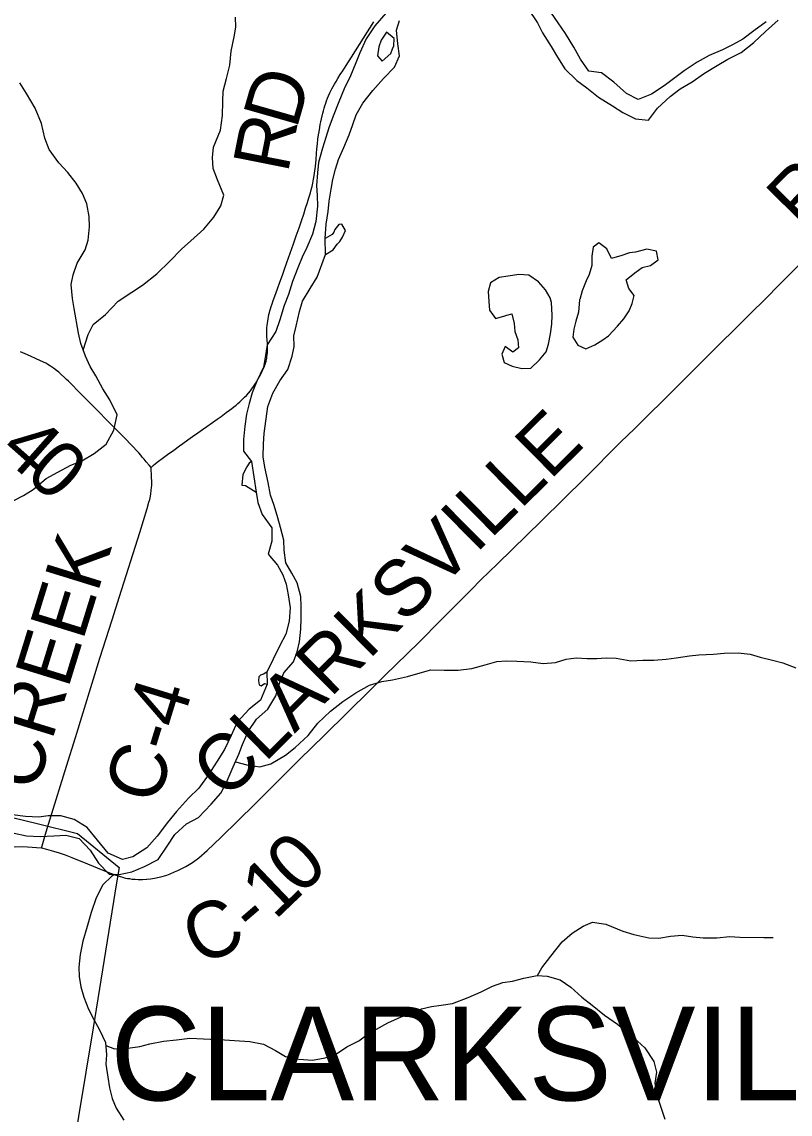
# Model space of a CAD drawing. Extents: x 1442749 to 1756758, y 235267 to 677782.
# Drawn here: x 1551527 to 1555625, y 512907 to 518732 of the extents above; entities that cross this region are included whole.
import ezdxf

# ---------------------------------------------------------------- set-up
doc = ezdxf.new("R2010")
doc.units = 0
for name, color, linetype in [('GM_X_City_Street', 7, 'Continuous'), ('GM_X_Corporation', 7, 'Continuous'), ('GM_X_Corporation_Text', 7, 'Continuous'), ('GM_X_County_Road', 7, 'Continuous'), ('GM_X_County_Road_Text', 7, 'Continuous'), ('GM_X_Major_River', 7, 'Continuous'), ('GM_X_Minor_Lake', 7, 'Continuous'), ('GM_X_Minor_River', 7, 'Continuous')]:
    doc.layers.add(name, color=color, linetype=linetype)

msp = doc.modelspace()

# ---------------------------------------------------------------- linework, layer by layer
at = {"layer": 'GM_X_City_Street'}
for points in [[(1551632.2, 514326.4), (1551635.7, 514338), (1551656.7, 514412.3)], [(1550653.8, 514115.1), (1550765.8, 514150.3), (1550887.9, 514188.2), (1551069.1, 514246.4), (1551210.4, 514289.8), (1551286.7, 514310.2), (1551322.3, 514317.7), (1551350.3, 514322.3), (1551395.4, 514329), (1551424.6, 514331.5), (1551459.9, 514333.6), (1551492.7, 514333.4), (1551532.4, 514334.2), (1551581.9, 514331.4), (1551605.6, 514329.5), (1551632.2, 514326.4)], [(1551632.2, 514326.4), (1551657.8, 514320.3), (1551696.6, 514309), (1551726.3, 514300.3), (1551757.5, 514289.6), (1551793.8, 514276.3), (1551877.1, 514241.6), (1551959.4, 514207.7)]]:
    msp.add_lwpolyline(points, dxfattribs=at)
at = {"layer": 'GM_X_Corporation'}
msp.add_lwpolyline([(1551476.5, 514488.9), (1551609.4, 514457.7), (1551823.3, 514403.8), (1552046.5, 514222.1), (1552032.6, 514140.8), (1551907.5, 513368), (1551751.8, 512421.7), (1549673.5, 511954.5)], dxfattribs=at)
at = {"layer": 'GM_X_County_Road'}
for points in [[(1552216.3, 516354.8), (1552228.4, 516366.5), (1552239.8, 516376.2), (1552256.3, 516388.6), (1552276.3, 516403.4), (1552304.5, 516424.2), (1552337.4, 516448), (1552368.3, 516470.2), (1552386.5, 516483.2), (1552412.5, 516502.3), (1552437.7, 516520.6), (1552465.8, 516540.6), (1552490.7, 516557.9), (1552513.9, 516574.6), (1552543.6, 516595.7), (1552569.7, 516613.9), (1552589.6, 516628.2), (1552617, 516648.1), (1552635.2, 516661.6), (1552646.9, 516670.7), (1552658.6, 516679.8), (1552669.5, 516688.5), (1552679.5, 516696.8), (1552689.9, 516705.9), (1552702.9, 516718), (1552715.1, 516729.8), (1552724.6, 516739.7), (1552735.9, 516752.3), (1552745.9, 516764.5), (1552754.1, 516775.3), (1552762.8, 516787.5), (1552773.5, 516803.7), (1552781, 516816.1), (1552789.7, 516831.3), (1552798, 516846.9), (1552806.8, 516863.4), (1552813.2, 516877.3), (1552818.8, 516890), (1552823.1, 516901.2), (1552826.6, 516912.1), (1552829.6, 516922), (1552831.4, 516930.3), (1552833.1, 516938.5), (1552834.4, 516947.7), (1552835.7, 516956.7), (1552836.8, 516968), (1552837.5, 516982.4), (1552837, 517001.5), (1552836.6, 517017.1), (1552835.6, 517035.3), (1552834.6, 517053.6), (1552834, 517064), (1552833.8, 517073.5), (1552833.5, 517082.2), (1552833.5, 517091.7), (1552834, 517102.6), (1552834.9, 517113), (1552836.6, 517125.6), (1552838.3, 517136.4), (1552840.5, 517148.6), (1552842.7, 517159.4), (1552845.3, 517172), (1552847.5, 517181.2), (1552850, 517191.1), (1552853.1, 517201.1), (1552857.6, 517214.6), (1552862.2, 517228.5), (1552868.3, 517245.7), (1552876.5, 517268.8), (1552891, 517308.8), (1552903.5, 517343.6), (1552916.9, 517380.8), (1552928.2, 517412.9), (1552940.8, 517448.5), (1552958.5, 517498.9), (1552975.9, 517548.3), (1552990.6, 517590.6), (1553005.4, 517633.4), (1553018.6, 517671.3), (1553030.6, 517707.2), (1553040.6, 517737.6), (1553050.1, 517768), (1553058.4, 517794), (1553066.2, 517820), (1553071, 517836.5), (1553075.3, 517853.5), (1553079.2, 517871.7), (1553083.1, 517893), (1553086.6, 517913.3), (1553090.1, 517937.6), (1553092.7, 517961.5), (1553096.4, 517998.8), (1553099.2, 518030.1), (1553101.3, 518054.4), (1553103.9, 518081.7), (1553106.6, 518106.1), (1553109.6, 518129.4), (1553112.2, 518146.4), (1553116.1, 518169), (1553119.1, 518185.1), (1553121.8, 518198.5), (1553125.2, 518214.1), (1553132.6, 518244.5), (1553136.5, 518258.4), (1553140, 518271.4), (1553143.9, 518284), (1553148.2, 518297.9), (1553152.6, 518310.5), (1553157.8, 518324.4), (1553163, 518337.4), (1553169.5, 518353), (1553174.3, 518363.4), (1553180.4, 518375.6), (1553186.9, 518387.3), (1553194.2, 518399.9), (1553203.4, 518414.6), (1553212.9, 518429.8), (1553225.5, 518450.7), (1553238.9, 518471.5), (1553256.7, 518500.1), (1553285, 518543.2), (1553349.6, 518645.9), (1553405.3, 518732.9)], [(1552194.5, 514160.4), (1552213.1, 514162.5), (1552234, 514165.9), (1552275.1, 514175.1), (1552301.1, 514182.2), (1552318.5, 514188.7), (1552342.1, 514198.4), (1552359.6, 514205.7), (1552376.3, 514214.4), (1552400.9, 514227), (1552437.1, 514248.9), (1552471.2, 514273.6), (1552515.6, 514312.2), (1552589.2, 514381.7), (1552770.7, 514561.7), (1552836.1, 514626.1), (1552912.8, 514702.3), (1553010.6, 514799.3), (1553139.1, 514926.1), (1553386.5, 515170.4), (1553463.8, 515246.2), (1553643.7, 515423), (1553764.5, 515543.4), (1553923.4, 515703.7), (1553975.9, 515756.2), (1554064.3, 515841.7), (1554299.5, 516070.7), (1554415.4, 516186.8), (1554530.4, 516299.1), (1554720.4, 516489.9), (1554796.2, 516562.8), (1555020.7, 516786.4), (1555161.2, 516925.4), (1555240, 517004.4), (1555342.4, 517106.2), (1555412.3, 517175.4), (1555494.2, 517255.8), (1555567.9, 517330.7), (1555667.5, 517430.2)], [(1552216.3, 516354.8), (1552206, 516367.6), (1552189.9, 516385.9), (1552179, 516399.4), (1552169.5, 516411.1), (1552161.3, 516421.1), (1552150.8, 516433.3), (1552138.1, 516446.5), (1552120.9, 516464.9), (1552101.8, 516485.7), (1552086.6, 516501.8), (1552071.9, 516517.4), (1551845.7, 516745.3), (1551776.7, 516815.2), (1551765.9, 516825.6), (1551755, 516835.6), (1551737.6, 516851.6), (1551723.8, 516863.8), (1551712.1, 516873.3), (1551695.1, 516885.9), (1551680.4, 516895.9), (1551666, 516905), (1551654.7, 516911.5), (1551642.6, 516917.6), (1551623.5, 516926.7), (1551603.1, 516935.8), (1551572.7, 516948.9), (1551544.5, 516961), (1551520.2, 516971.9)], [(1551656.7, 514412.3), (1551678.9, 514481.5), (1551765.3, 514762.9), (1551813.6, 514916.2), (1551942.9, 515339.3), (1552009.4, 515542.4), (1552048.6, 515667.6), (1552155.8, 516008.8), (1552195.2, 516137.2), (1552204.9, 516171.3), (1552208.9, 516185.4), (1552212.9, 516202.9), (1552215.2, 516215.4), (1552217.6, 516232.3), (1552219.4, 516250.8), (1552219.8, 516257.4), (1552220, 516278.8), (1552218.9, 516306.4), (1552216.3, 516354.8)], [(1551959.4, 514207.7), (1551999.4, 514191.8), (1552023.4, 514183.1), (1552045.5, 514175.5), (1552064, 514170), (1552079.9, 514166.3), (1552091.2, 514163.6), (1552100.5, 514162.8), (1552113.6, 514161), (1552131.2, 514159.7), (1552148, 514158.7), (1552171, 514159.2), (1552192.3, 514160.2), (1552194.5, 514160.4)]]:
    msp.add_lwpolyline(points, dxfattribs=at)
at = {"layer": 'GM_X_Major_River'}
for p, q in [((1553146.2, 517490.6), (1553145.6, 517576.9)), ((1552751.3, 516386.7), (1552776.6, 516223.8)), ((1552833.2, 515264.7), (1552835.1, 515199.5))]:
    msp.add_line(p, q, dxfattribs=at)
for points in [[(1554226.5, 518803.8), (1554278.3, 518726.2), (1554304.8, 518673.4), (1554350.7, 518600), (1554385.1, 518543), (1554423.3, 518481.9), (1554487.6, 518420), (1554540.4, 518380.5), (1554603, 518330.6), (1554677.7, 518284.5), (1554732.7, 518248.9), (1554799.7, 518215), (1554869.5, 518207.1), (1554917.4, 518271.9), (1554985.1, 518334.1), (1555038.3, 518374.7), (1555103.4, 518413), (1555168.7, 518459.2), (1555235.9, 518499.5), (1555292.9, 518533.9), (1555363.8, 518568), (1555431.4, 518622.3), (1555493.1, 518680.6), (1555560.8, 518740.9)], [(1553145.6, 517576.9), (1553149.6, 517653.7), (1553161.5, 517721.5), (1553167.1, 517775.4), (1553176.9, 517839.2), (1553186.4, 517891.1), (1553200, 517946.8), (1553215.5, 517998.4), (1553245.3, 518061.7), (1553273.2, 518129), (1553292.8, 518184.6), (1553310.3, 518236.2), (1553346.1, 518299.3), (1553400, 518365.9), (1553455.8, 518430.5), (1553515.6, 518490.9), (1553541.3, 518550.3), (1553533.1, 518614.6), (1553525.2, 518687), (1553540.6, 518738.6)], [(1553467.8, 518778.7), (1553409.8, 518710.2), (1553363.9, 518641.3), (1553329.7, 518566.2), (1553308.2, 518512.7)], [(1555496.6, 518732.6), (1555431.2, 518684.4), (1555371.9, 518639.9), (1555317, 518609.4), (1555264.3, 518582.8), (1555193.4, 518552.7), (1555128.4, 518516.5), (1555059, 518470.3), (1555003.8, 518427.8), (1554952.8, 518391.1), (1554885.5, 518346.9), (1554814.7, 518318.8), (1554751.6, 518350.6), (1554685.3, 518410.5), (1554618.7, 518460.4), (1554551, 518468.3), (1554506.8, 518533.6), (1554470.6, 518596.7), (1554426.7, 518670.1), (1554388.4, 518727.2), (1554351.8, 518778.3)], [(1553505, 518588.5), (1553510.5, 518603.4), (1553513.3, 518643.4), (1553472, 518676.3), (1553443.2, 518634.8), (1553430.4, 518599), (1553423.4, 518551), (1553448.9, 518522.5)], [(1553448.9, 518522.5), (1553495.7, 518563.6), (1553505, 518588.5)], [(1553308.2, 518512.7), (1553280.2, 518443.3), (1553246.2, 518374.2), (1553218.2, 518304.8), (1553188.1, 518229.5), (1553164.3, 518166.1), (1553148.8, 518114.5), (1553131.2, 518058.8), (1553109, 517981.3), (1553103.4, 517927.4), (1553099.5, 517859.4), (1553101.9, 517805.3), (1553104.3, 517749.1), (1553096, 517667.2), (1553078, 517599.6), (1553048, 517528.3), (1553022.5, 517476.9), (1552998.9, 517419.5), (1552970.8, 517348.1), (1552948.8, 517278.6), (1552927.1, 517219.2), (1552903, 517143.7), (1552881.2, 517080.2), (1552835.1, 517009.4), (1552825.2, 516941.5), (1552815.7, 516889.7), (1552779.6, 516816.6), (1552755.8, 516753.2), (1552740.2, 516697.5), (1552724.5, 516639.8), (1552716.7, 516576), (1552708.7, 516504.1), (1552708.9, 516442), (1552751.3, 516386.7)], [(1553146.2, 517490.6), (1553187.7, 517516.4), (1553208.5, 517545.9), (1553223, 517561.5), (1553237.6, 517583.2), (1553252.6, 517618.8), (1553233.6, 517653.4), (1553217.5, 517651.8), (1553196.8, 517624.4), (1553190.4, 517610.5), (1553182, 517598.7), (1553145.6, 517576.9)], [(1551486.5, 514404.6), (1551552.1, 514390.8), (1551624, 514386.8), (1551698.1, 514390.7), (1551762.2, 514395), (1551833.7, 514377), (1551891.9, 514315.3), (1551935.9, 514246), (1551992.2, 514186.3), (1552046.2, 514184.8), (1552114.6, 514198.9), (1552181.4, 514227.1), (1552254.5, 514265.2), (1552302.5, 514336), (1552342.3, 514399), (1552406, 514455.3), (1552468.9, 514489.6), (1552537, 514559.8), (1552588.6, 514618.5), (1552616.2, 514671.8), (1552654.7, 514758.9), (1552684.6, 514826.1), (1552704.1, 514877.7), (1552734.1, 514947), (1552778, 515013.8), (1552839.5, 515066.2), (1552881.5, 515137.2), (1552903.6, 515208.7), (1552925, 515260.2), (1552976.7, 515318.8), (1552996.3, 515372.4), (1553007.8, 515426.1), (1553015.7, 515494), (1553017.4, 515552.1), (1553017.2, 515614.2), (1553014.7, 515668.3), (1552994.8, 515741), (1552966.3, 515791.8), (1552935.8, 515846.8), (1552925.8, 515915.2), (1552925.3, 515967.3), (1552907.3, 516035.9), (1552892.7, 516086.3), (1552872.6, 516153), (1552854.2, 516207.6), (1552840.1, 516276.1), (1552822.4, 516356.7), (1552814.1, 516413), (1552816, 516481.1), (1552819.6, 516537.1), (1552839.7, 516680.7), (1552865.8, 516752.1), (1552903.6, 516817.2), (1552945.4, 516878.1), (1552969.4, 516949.6), (1552978.9, 517001.4), (1552978.5, 517057.5), (1552990, 517109.2), (1553008.2, 517186.9), (1553023.8, 517242.5), (1553065.7, 517309.5), (1553101.5, 517370.6), (1553146.2, 517490.6)], [(1552751.3, 516386.7), (1552739.1, 516379), (1552726.5, 516359.3), (1552705.3, 516317.9), (1552699.7, 516261.9), (1552719.7, 516259.4), (1552776.6, 516223.8)], [(1552776.6, 516223.8), (1552785.1, 516169.5), (1552809.2, 516104.7), (1552861.2, 516033.1), (1552861.2, 515963), (1552841.2, 515893.5), (1552891.5, 515834), (1552920, 515783.1), (1552936.6, 515732.6), (1552947, 515676.2), (1552959, 515607.8), (1552952.9, 515535.8), (1552934.9, 515466.2), (1552901.1, 515403), (1552833.2, 515264.7)], [(1552833.2, 515264.7), (1552816.8, 515253.1), (1552800.7, 515247.6), (1552790.5, 515239.9), (1552789.8, 515217.8), (1552793.2, 515195.7), (1552803.1, 515191.4), (1552821.4, 515202.9), (1552835.1, 515199.5)], [(1552835.1, 515199.5), (1552800.9, 515115.4), (1552739.5, 515067), (1552675.5, 514996.7), (1552643.4, 514925.4), (1552607.3, 514852.3), (1552569.5, 514789.3), (1552521.4, 514714.5), (1552471.4, 514645.8), (1552415.9, 514591.2), (1552351.8, 514520.9), (1552304.2, 514462.1), (1552248.1, 514389.5), (1552194.3, 514326.9), (1552118.9, 514278.9), (1552064.5, 514264.4), (1551987.4, 514298.6), (1551931.4, 514368.2), (1551875.4, 514435.9), (1551806.6, 514477.9), (1551735.1, 514497.9), (1551667.1, 514497.8), (1551616.9, 514491.1), (1551547.1, 514495.1), (1551477.3, 514503)]]:
    msp.add_lwpolyline(points, dxfattribs=at)
at = {"layer": 'GM_X_Minor_Lake'}
for points in [[(1554502.4, 517249.3), (1554495.6, 517183.6), (1554482.6, 517135.8), (1554471.7, 517093.9), (1554466.8, 517050), (1554492, 517007.4), (1554535.6, 516988.5), (1554584, 517009.6), (1554626.6, 517036.8), (1554657, 517058.2), (1554704.1, 517109.4), (1554738.9, 517148.8), (1554765.7, 517190.3), (1554782.6, 517230), (1554793.4, 517271.9), (1554764.2, 517310.5), (1554751.2, 517356.9), (1554795.9, 517394), (1554836.5, 517421.3), (1554880.7, 517432.4), (1554921.4, 517463.7), (1554912.3, 517509.9), (1554860.5, 517519), (1554800.2, 517504.1), (1554768.1, 517500.8), (1554721.8, 517483.6), (1554690.9, 517475.6)], [(1554690.9, 517475.6), (1554671.5, 517470.6), (1554646.5, 517521.2), (1554605.2, 517554), (1554574.7, 517530.6), (1554567.7, 517482.7), (1554566.7, 517432.6), (1554553.7, 517384.8), (1554537, 517351.1), (1554515.9, 517297.4), (1554503, 517251.6), (1554502.4, 517249.3)], [(1554352.3, 517235.4), (1554345.1, 517260.7), (1554320, 517303.3), (1554282.9, 517346.1), (1554231.6, 517381.1), (1554177.6, 517384.2), (1554121.5, 517375.3), (1554073.3, 517368.2), (1554026.7, 517341.1), (1554013.8, 517293.3), (1554018.7, 517241.1), (1554021.7, 517195), (1554052.8, 517150.3), (1554097.1, 517163.4), (1554114.8, 517167.9)], [(1554114.8, 517167.9), (1554141.3, 517174.6), (1554152.3, 517124.3), (1554157.4, 517080.1), (1554172.5, 517035.7), (1554175.6, 516993.6), (1554145.2, 516970.2), (1554105.8, 517001), (1554086.9, 516959.3), (1554100, 516915), (1554141.6, 516896.1), (1554193.4, 516883.1), (1554241.4, 516886.1), (1554288.3, 516929.3), (1554323.2, 516972.6), (1554336, 517012.5), (1554347.2, 517068.3), (1554354.3, 517120.3), (1554355.2, 517168.3), (1554352.3, 517235.4)]]:
    msp.add_lwpolyline(points, dxfattribs=at)
at = {"layer": 'GM_X_Minor_River'}
for points in [[(1551854.8, 516981.3), (1551880.8, 517065), (1551907.9, 517118.5), (1551973, 517171.3), (1552040.4, 517242.1), (1552113.4, 517290.7), (1552170.2, 517327.7), (1552247.5, 517388.2), (1552316.8, 517455), (1552378.2, 517519.9), (1552429.1, 517565), (1552498.4, 517625.7), (1552551.7, 517690.8), (1552588.9, 517750.1), (1552604.1, 517807.9), (1552569.8, 517888.7), (1552547, 517949.3), (1552544.2, 518009.4), (1552549.3, 518063.4), (1552587.2, 518154.8), (1552596.8, 518232.8), (1552598.3, 518306.9), (1552601.5, 518362.9), (1552618.9, 518430.7), (1552636.3, 518500.4), (1552643.9, 518576.4), (1552659.4, 518652.2), (1552668.5, 518704.1), (1552667.5, 518756.2)], [(1551484.6, 516179.3), (1551535.1, 516206.4), (1551587.8, 516237.4), (1551657, 516296.1), (1551719.7, 516330.9), (1551788.5, 516367.6), (1551846.9, 516390.5), (1551913.7, 516429.3), (1551976.8, 516480.1), (1552018.3, 516555.4), (1552036, 516637.2), (1551995.6, 516716.1), (1551958.8, 516774.9), (1551922.2, 516843.8), (1551891.3, 516894.5), (1551866.4, 516949), (1551841.8, 517017.6), (1551828.9, 517072), (1551805.6, 517202.7), (1551796.7, 517256.9), (1551790.2, 517331.2), (1551801.3, 517383), (1551822.5, 517444.7), (1551864, 517516), (1551881.1, 517567.8), (1551888.6, 517639.7), (1551885.7, 517693.9), (1551873.1, 517762.3), (1551850.2, 517816.8), (1551817.3, 517871.5), (1551772.5, 517928.5), (1551723.5, 517979.6), (1551673, 518050.7), (1551650.2, 518111.2), (1551631.8, 518189.7), (1551597.5, 518272.5), (1551551.1, 518349.6), (1551516.2, 518406.4)], [(1552666.7, 514785.9), (1552727.8, 514770.5), (1552795.6, 514759.2), (1552856, 514776), (1552932.9, 514820.6), (1552985.7, 514861.6), (1553055.1, 514926.3), (1553106.4, 514991.4), (1553173.8, 515056.2), (1553238.8, 515107), (1553307.8, 515153.7), (1553380.6, 515194.3), (1553447.1, 515215.1), (1553503.3, 515224), (1553583.6, 515240.4), (1553652, 515261.1), (1553708.3, 515276), (1553780.3, 515274.6), (1553854.4, 515275.1), (1553926.5, 515283.7), (1553998.9, 515302.3), (1554061.3, 515321.1), (1554111.4, 515324.1), (1554167.4, 515323), (1554241.3, 515319.6), (1554307.1, 515310.3), (1554373.2, 515315), (1554429.6, 515333.9), (1554483.8, 515340.8), (1554541.7, 515337.7), (1554593.7, 515336.6), (1554643.8, 515339.7), (1554697.8, 515338.6), (1554775.5, 515325), (1554839.6, 515327.8), (1554897.6, 515328.6), (1554963.7, 515333.3), (1555017.9, 515340.3), (1555088.1, 515350.9), (1555138.2, 515356), (1555216.3, 515360.4), (1555272.4, 515365.3), (1555348.5, 515367.8), (1555412.3, 515360.5), (1555466, 515343.5), (1555531.7, 515328.1), (1555585.4, 515313.1), (1555654.9, 515287.6)], [(1552021.3, 514185.5), (1552006.7, 514176.7), (1551958.6, 514130.7), (1551923.2, 514061.3), (1551897.5, 513981.6), (1551876, 513908), (1551852.4, 513830.3), (1551838.9, 513758.4), (1551831.5, 513690.5), (1551832.5, 513640.4), (1551841.4, 513586.1), (1551858.3, 513531.7), (1551883, 513467.1), (1551911.8, 513412.5), (1551940.7, 513355.8), (1551973.3, 513289), (1551978, 513222.8), (1551974.9, 513172.8), (1551985.5, 513104.5), (1551994.4, 513048.2), (1552009.2, 512989.9), (1552030.2, 512939.4), (1552070.8, 512874.5)], [(1554276.9, 513646.1), (1554299.9, 513687.8), (1554349.1, 513748.9), (1554408.7, 513825.8), (1554461.7, 513872.9), (1554520.4, 513909.8), (1554570.9, 513930.8), (1554642.7, 513919.4), (1554731.9, 513883.6), (1554791.5, 513864.4), (1554871.2, 513846.8), (1554925.2, 513845.7), (1554987.4, 513856.5), (1555049.5, 513861.3), (1555105.3, 513852.1), (1555161.3, 513847), (1555233.3, 513847.6), (1555303.4, 513854.2), (1555357.4, 513851.2), (1555485.3, 513848.7), (1555535.4, 513849.7)], [(1551974.5, 513272.8), (1552020.7, 513256), (1552092.7, 513258.6), (1552156.9, 513267.4), (1552209.2, 513282.4), (1552283.5, 513296.9), (1552351.7, 513303.6), (1552423.9, 513312.2), (1552495.8, 513308.8), (1552607.7, 513302.5), (1552661.6, 513299.5), (1552743.5, 513293.8), (1552815.3, 513280.4), (1552880.6, 513247.1), (1552933.9, 513214), (1553003.7, 513200.6), (1553077.6, 513195.1), (1553145.8, 513207.8), (1553206.3, 513228.6), (1553261, 513265.6), (1553323.7, 513298.4), (1553374.5, 513335.5), (1553479.7, 513393.5), (1553550.4, 513426.1), (1553606.8, 513445), (1553659.2, 513468), (1553711.5, 513481), (1553763.7, 513488), (1553823.9, 513496.9), (1553908.5, 513529.2), (1553977.2, 513559.9), (1554037.8, 513588.8), (1554092.2, 513609.7), (1554144.4, 513616.7), (1554204.7, 513631.6), (1554275, 513646.2), (1554328.9, 513643.1), (1554398.6, 513623.7), (1554455.8, 513584.5), (1554514.7, 513531.3), (1554569.8, 513488.1), (1554634.7, 513434.8), (1554703.7, 513387.3), (1554772.6, 513331.9), (1554849.2, 513260.2), (1554897.7, 513187.2), (1554912.5, 513130.8), (1554903.3, 513072.9), (1554915.9, 513002.5), (1554932.8, 512950.1), (1554957.4, 512879.5)]]:
    msp.add_lwpolyline(points, dxfattribs=at)

# ---------------------------------------------------------------- texts
at = {"layer": 'GM_X_Corporation_Text'}
msp.add_text('CLARKSVILLE', height=500, rotation=0.00001, dxfattribs=at).set_placement((1551999.1, 512980.4))
at = {"layer": 'GM_X_County_Road_Text'}
for s, rotation, p in [('D', 74.04609, (1552991.6, 518154)), ('R', 78.75933, (1552945.1, 517918.7)), ('RD', 45.3405, (1555688.1, 517614.5)), ('CLARKSVILLE', 44.71656, (1552617, 514574.3)), ('4', 318.53846, (1551397.6, 516432.4)), ('0', 317.56004, (1551535, 516310.9)), ('CREEK', 72.81951, (1551601.6, 514617.3)), ('C-4', 72.86378, (1552248, 514548.9)), ('0', 44.17652, (1553012, 514067.1)), ('1', 43.69793, (1552876.5, 513937.5)), ('C', 25.95064, (1552478.4, 513691.8)), ('-', 40.6161, (1552769.9, 513845.5))]:
    msp.add_text(s, height=300, rotation=rotation, dxfattribs=at).set_placement(p)

doc.saveas('drawing.dxf')
